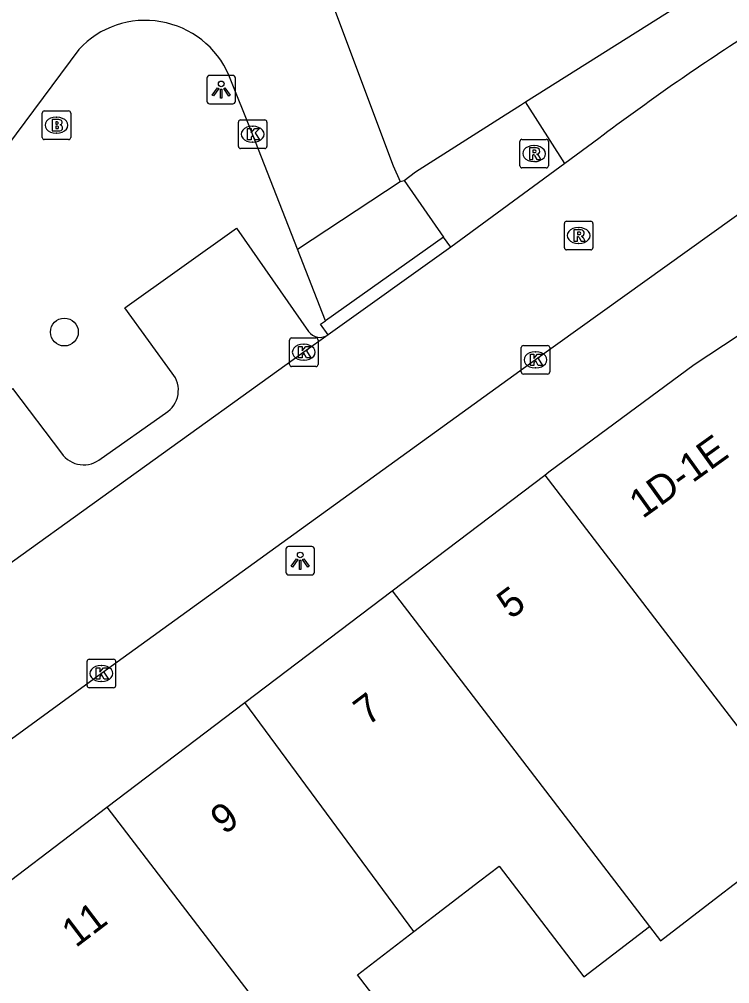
# Model space of a CAD drawing. Extents: x 160664 to 161506, y 382245 to 383288.
# Drawn here: x 160712.64 to 160737.52, y 383125.25 to 383159.02 of the extents above; entities that cross this region are included whole.
import ezdxf

# ---------------------------------------------------------------- set-up
doc = ezdxf.new("R2010")
doc.units = 0
for name, color, linetype in [('IMGEO_Boom', 7, 'Continuous'), ('IMGEO_Brandkraan', 7, 'Continuous'), ('IMGEO_Kolk', 7, 'Continuous'), ('IMGEO_Lichtpunt', 7, 'Continuous'), ('IMGEO_Pand', 7, 'Continuous'), ('IMGEO_Pand_nummerreeks', 7, 'Continuous'), ('IMGEO_Parkeervlak_open', 7, 'Continuous'), ('IMGEO_Rijbaan_lokaal_open', 7, 'Continuous'), ('IMGEO_Rioolput', 7, 'Continuous'), ('IMGEO_Voetpad_open', 7, 'Continuous')]:
    doc.layers.add(name, color=color, linetype=linetype)

msp = doc.modelspace()

# ---------------------------------------------------------------- linework, layer by layer
at = {"layer": 'IMGEO_Boom'}
msp.add_circle((160714.219, 383148.068), 0.489, dxfattribs=at)
at = {"layer": 'IMGEO_Brandkraan'}
for p, q in [((160713.442, 383154.881), (160713.442, 383155.733)), ((160713.517, 383155.807), (160714.369, 383155.807)), ((160714.443, 383155.733), (160714.443, 383154.881)), ((160713.93, 383155.587), (160713.955, 383155.587)), ((160713.953, 383155.027), (160713.928, 383155.027)), ((160714.369, 383154.807), (160713.517, 383154.807))]:
    msp.add_line(p, q, dxfattribs=at)
for points in [[(160713.442, 383154.881), (160713.442, 383155.733)], [(160713.517, 383155.807), (160714.369, 383155.807)], [(160714.443, 383155.733), (160714.443, 383154.881)], [(160713.79, 383155.507), (160713.79, 383155.107), (160714.003, 383155.107)], [(160714.021, 383155.507), (160713.79, 383155.507)], [(160713.969, 383155.426), (160713.915, 383155.426), (160713.915, 383155.35)], [(160713.915, 383155.35), (160713.968, 383155.35)], [(160713.977, 383155.274), (160713.915, 383155.274), (160713.915, 383155.193)], [(160713.915, 383155.193), (160713.977, 383155.193)], [(160714.369, 383154.807), (160713.517, 383154.807)]]:
    msp.add_lwpolyline(points, dxfattribs=at)
for centre, radius, start, end in [((160713.519, 383155.731), 0.0765, 91.552, 178.448), ((160713.519, 383155.731), 0.0765, 91.552, 178.448), ((160714.367, 383155.731), 0.0765, 1.552, 88.448), ((160714.367, 383155.731), 0.0765, 1.552, 88.448), ((160713.97, 383155.388), 0.0379, 267.8285, 90.9355), ((160714.025, 383155.362), 0.145, 59.4692, 91.5367), ((160714.05, 383155.409), 0.0922, 285.5137, 58.1501), ((160714.055, 383155.217), 0.105, 301.3115, 78.989), ((160713.978, 383155.233), 0.0404, 269.8759, 90.5077), ((160714.009, 383155.358), 0.251, 268.6676, 293.5347), ((160713.519, 383154.883), 0.0765, 181.552, 268.448), ((160713.519, 383154.883), 0.0765, 181.552, 268.448), ((160714.367, 383154.883), 0.0765, 271.552, 358.448), ((160714.367, 383154.883), 0.0765, 271.552, 358.448)]:
    msp.add_arc(centre, radius, start, end, dxfattribs=at)
for centre, major_axis, ratio, start_param, end_param in [((160713.929, 383155.307), (-0.387, 0.002), 0.722429, 4.712389, 7.853982), ((160713.954, 383155.307), (-0.39, 0.002), 0.717154, 1.570796, 4.712389)]:
    msp.add_ellipse(centre, major_axis=major_axis, ratio=ratio, start_param=start_param, end_param=end_param, dxfattribs=at)
at = {"layer": 'IMGEO_Kolk'}
for p, q in [((160720.313, 383154.566), (160720.313, 383155.418)), ((160720.388, 383155.492), (160721.24, 383155.492)), ((160721.314, 383155.418), (160721.314, 383154.566)), ((160720.801, 383155.272), (160720.826, 383155.272)), ((160720.824, 383154.712), (160720.799, 383154.712)), ((160721.24, 383154.492), (160720.388, 383154.492)), ((160722.103, 383146.934), (160722.103, 383147.786)), ((160722.178, 383147.86), (160723.03, 383147.86)), ((160722.591, 383147.64), (160722.616, 383147.64)), ((160723.104, 383147.786), (160723.104, 383146.934)), ((160730.293, 383147.596), (160731.145, 383147.596)), ((160730.218, 383146.67), (160730.218, 383147.522)), ((160730.706, 383147.376), (160730.731, 383147.376)), ((160731.219, 383147.522), (160731.219, 383146.67)), ((160722.614, 383147.08), (160722.589, 383147.08)), ((160723.03, 383146.86), (160722.178, 383146.86)), ((160731.145, 383146.596), (160730.293, 383146.596)), ((160730.729, 383146.816), (160730.704, 383146.816)), ((160715.015, 383135.689), (160715.015, 383136.541)), ((160715.09, 383136.615), (160715.942, 383136.615)), ((160716.016, 383136.541), (160716.016, 383135.689)), ((160715.503, 383136.395), (160715.528, 383136.395)), ((160715.526, 383135.835), (160715.501, 383135.835)), ((160715.942, 383135.615), (160715.09, 383135.615))]:
    msp.add_line(p, q, dxfattribs=at)
for points in [[(160720.313, 383154.566), (160720.313, 383155.418)], [(160720.388, 383155.492), (160721.24, 383155.492)], [(160721.314, 383155.418), (160721.314, 383154.566)], [(160720.634, 383155.192), (160720.757, 383155.192), (160720.757, 383155.041), (160720.887, 383155.192), (160721.051, 383155.192), (160720.905, 383155.041), (160721.058, 383154.792), (160720.906, 383154.792), (160720.821, 383154.956), (160720.757, 383154.889), (160720.757, 383154.792), (160720.634, 383154.792), (160720.634, 383155.192)], [(160721.24, 383154.492), (160720.388, 383154.492)], [(160722.103, 383146.934), (160722.103, 383147.786)], [(160722.178, 383147.86), (160723.03, 383147.86)], [(160722.424, 383147.56), (160722.547, 383147.56), (160722.547, 383147.409), (160722.677, 383147.56), (160722.841, 383147.56), (160722.695, 383147.409), (160722.848, 383147.16), (160722.696, 383147.16), (160722.611, 383147.324), (160722.547, 383147.257), (160722.547, 383147.16), (160722.424, 383147.16), (160722.424, 383147.56)], [(160723.104, 383147.786), (160723.104, 383146.934)], [(160730.293, 383147.596), (160731.145, 383147.596)], [(160730.218, 383146.67), (160730.218, 383147.522)], [(160730.539, 383147.296), (160730.662, 383147.296), (160730.662, 383147.145), (160730.792, 383147.296), (160730.956, 383147.296), (160730.81, 383147.145), (160730.963, 383146.896), (160730.811, 383146.896), (160730.726, 383147.06), (160730.662, 383146.993), (160730.662, 383146.896), (160730.539, 383146.896), (160730.539, 383147.296)], [(160731.219, 383147.522), (160731.219, 383146.67)], [(160723.03, 383146.86), (160722.178, 383146.86)], [(160731.145, 383146.596), (160730.293, 383146.596)], [(160715.015, 383135.689), (160715.015, 383136.541)], [(160715.09, 383136.615), (160715.942, 383136.615)], [(160716.016, 383136.541), (160716.016, 383135.689)], [(160715.336, 383136.315), (160715.459, 383136.315), (160715.459, 383136.164), (160715.589, 383136.315), (160715.753, 383136.315), (160715.607, 383136.164), (160715.76, 383135.915), (160715.608, 383135.915), (160715.523, 383136.079), (160715.459, 383136.012), (160715.459, 383135.915), (160715.336, 383135.915), (160715.336, 383136.315)], [(160715.942, 383135.615), (160715.09, 383135.615)]]:
    msp.add_lwpolyline(points, dxfattribs=at)
for centre, start, end in [((160720.39, 383155.416), 91.552, 178.448), ((160720.39, 383155.416), 91.552, 178.448), ((160721.238, 383155.416), 1.552, 88.448), ((160721.238, 383155.416), 1.552, 88.448), ((160720.39, 383154.568), 181.552, 268.448), ((160720.39, 383154.568), 181.552, 268.448), ((160721.238, 383154.568), 271.552, 358.448), ((160721.238, 383154.568), 271.552, 358.448), ((160722.18, 383147.784), 91.552, 178.448), ((160722.18, 383147.784), 91.552, 178.448), ((160723.028, 383147.784), 1.552, 88.448), ((160723.028, 383147.784), 1.552, 88.448), ((160730.295, 383147.52), 91.552, 178.448), ((160730.295, 383147.52), 91.552, 178.448), ((160731.143, 383147.52), 1.552, 88.448), ((160731.143, 383147.52), 1.552, 88.448), ((160722.18, 383146.936), 181.552, 268.448), ((160722.18, 383146.936), 181.552, 268.448), ((160723.028, 383146.936), 271.552, 358.448), ((160723.028, 383146.936), 271.552, 358.448), ((160730.295, 383146.672), 181.552, 268.448), ((160730.295, 383146.672), 181.552, 268.448), ((160731.143, 383146.672), 271.552, 358.448), ((160731.143, 383146.672), 271.552, 358.448), ((160715.092, 383136.539), 91.552, 178.448), ((160715.092, 383136.539), 91.552, 178.448), ((160715.94, 383136.539), 1.552, 88.448), ((160715.94, 383136.539), 1.552, 88.448), ((160715.092, 383135.691), 181.552, 268.448), ((160715.092, 383135.691), 181.552, 268.448), ((160715.94, 383135.691), 271.552, 358.448), ((160715.94, 383135.691), 271.552, 358.448)]:
    msp.add_arc(centre, 0.0765, start, end, dxfattribs=at)
for centre, major_axis, ratio, start_param, end_param in [((160720.8, 383154.992), (-0.387, 0.002), 0.722429, 4.712389, 7.853982), ((160720.825, 383154.992), (-0.39, 0.002), 0.717154, 1.570796, 4.712389), ((160722.59, 383147.36), (-0.387, 0.002), 0.722429, 4.712389, 7.853982), ((160722.615, 383147.36), (-0.39, 0.002), 0.717154, 1.570796, 4.712389), ((160730.705, 383147.096), (-0.387, 0.002), 0.722429, 4.712389, 7.853982), ((160730.73, 383147.096), (-0.39, 0.002), 0.717154, 1.570796, 4.712389), ((160715.502, 383136.115), (-0.387, 0.002), 0.722429, 4.712389, 7.853982), ((160715.527, 383136.115), (-0.39, 0.002), 0.717154, 1.570796, 4.712389)]:
    msp.add_ellipse(centre, major_axis=major_axis, ratio=ratio, start_param=start_param, end_param=end_param, dxfattribs=at)
at = {"layer": 'IMGEO_Lichtpunt'}
for p, q in [((160720.115, 383157.053), (160719.307, 383157.053)), ((160720.115, 383157.053), (160719.307, 383157.053)), ((160719.213, 383156.958), (160719.213, 383156.151)), ((160719.213, 383156.958), (160719.213, 383156.151)), ((160720.209, 383156.151), (160720.209, 383156.958)), ((160720.209, 383156.151), (160720.209, 383156.958)), ((160719.307, 383156.057), (160720.115, 383156.057)), ((160719.307, 383156.057), (160720.115, 383156.057)), ((160721.979, 383140.465), (160721.979, 383139.658)), ((160721.979, 383140.465), (160721.979, 383139.658)), ((160722.881, 383140.56), (160722.073, 383140.56)), ((160722.881, 383140.56), (160722.073, 383140.56)), ((160722.975, 383139.658), (160722.975, 383140.465)), ((160722.975, 383139.658), (160722.975, 383140.465)), ((160722.073, 383139.564), (160722.881, 383139.564)), ((160722.073, 383139.564), (160722.881, 383139.564))]:
    msp.add_line(p, q, dxfattribs=at)
for points in [[(160719.587, 383156.622), (160719.626, 383156.594), (160719.438, 383156.332), (160719.4, 383156.359), (160719.587, 383156.622)], [(160719.689, 383156.574), (160719.736, 383156.574), (160719.736, 383156.252), (160719.689, 383156.252), (160719.689, 383156.574)], [(160719.799, 383156.594), (160719.837, 383156.621), (160720.024, 383156.359), (160719.985, 383156.331), (160719.799, 383156.594)], [(160722.353, 383140.129), (160722.392, 383140.101), (160722.204, 383139.839), (160722.166, 383139.866), (160722.353, 383140.129)], [(160722.565, 383140.101), (160722.603, 383140.128), (160722.79, 383139.866), (160722.751, 383139.838), (160722.565, 383140.101)], [(160722.455, 383140.081), (160722.502, 383140.081), (160722.502, 383139.759), (160722.455, 383139.759), (160722.455, 383140.081)]]:
    msp.add_lwpolyline(points, dxfattribs=at)
for centre in [(160719.712, 383156.756), (160722.478, 383140.263)]:
    msp.add_circle(centre, 0.0994, dxfattribs=at)
for centre, start, end in [((160719.307, 383156.958), 90, 180), ((160719.307, 383156.958), 90, 180), ((160720.115, 383156.958), 0, 90), ((160720.115, 383156.958), 0, 90), ((160719.307, 383156.151), 180, 270), ((160719.307, 383156.151), 180, 270), ((160720.115, 383156.151), 270, 0), ((160720.115, 383156.151), 270, 360), ((160722.073, 383140.465), 90, 180), ((160722.073, 383140.465), 90, 180), ((160722.881, 383140.465), 0, 90), ((160722.881, 383140.465), 0, 90), ((160722.073, 383139.658), 180, 270), ((160722.073, 383139.658), 180, 270), ((160722.881, 383139.658), 270, 0), ((160722.881, 383139.658), 270, 360)]:
    msp.add_arc(centre, 0.0946, start, end, dxfattribs=at)
at = {"layer": 'IMGEO_Pand'}
for points in [[(160731.047, 383143.061), (160731.191, 383143.17), (160736.271, 383146.93), (160738.334, 383148.282)], [(160725.705, 383139.012), (160731.047, 383143.061)], [(160731.047, 383143.061), (160740.418, 383130.837)], [(160720.537, 383135.094), (160725.705, 383139.012)], [(160725.705, 383139.012), (160734.716, 383127.257)], [(160715.709, 383131.434), (160720.537, 383135.094)], [(160726.46, 383127.079), (160720.537, 383135.094)], [(160710.755, 383127.679), (160715.709, 383131.434)], [(160715.709, 383131.434), (160724.812, 383119.555)], [(160734.716, 383127.257), (160735.098, 383126.759), (160737.126, 383128.315), (160740.418, 383130.837)], [(160726.46, 383127.079), (160728.774, 383128.854), (160729.442, 383129.367), (160732.413, 383125.492), (160734.716, 383127.257)], [(160724.812, 383119.555), (160725.169, 383119.829), (160725.499, 383119.398), (160725.652, 383119.199), (160726.58, 383117.987), (160728.925, 383119.785), (160724.489, 383125.568), (160726.46, 383127.079)]]:
    msp.add_lwpolyline(points, dxfattribs=at)
at = {"layer": 'IMGEO_Parkeervlak_open'}
for points in [[(160717.998, 383146.627), (160716.332, 383148.913), (160720.243, 383151.702), (160722.769, 383148.086)], [(160703.026, 383134.493), (160700.766, 383137.674), (160712.402, 383146.087), (160714.122, 383143.824)], [(160715.508, 383143.644), (160717.765, 383145.232)]]:
    msp.add_lwpolyline(points, dxfattribs=at)
for centre, radius, start, end in [((160723.17, 383148.379), 0.497, 216.2015, 305.4948), ((160717.274, 383146.031), 0.938, 301.5575, 39.4779), ((160714.895, 383144.354), 0.937, 214.4041, 310.7967)]:
    msp.add_arc(centre, radius, start, end, dxfattribs=at)
at = {"layer": 'IMGEO_Rijbaan_lokaal_open'}
for points in [[(160712.903, 383171.405), (160718.393, 383173.471), (160725.736, 383153.883), (160725.98, 383153.338)], [(160714.722, 383157.962), (160711.877, 383154.138), (160701.805, 383140.492), (160698.68, 383136.282)], [(160722.38, 383150.966), (160720.814, 383154.992), (160719.985, 383157.057)], [(160732.932, 383154.846), (160731.748, 383153.974)], [(160731.748, 383153.974), (160727.749, 383151.037)], [(160722.38, 383150.966), (160725.98, 383153.338)], [(160725.98, 383153.338), (160726.116, 383153.372)], [(160726.116, 383153.372), (160727.493, 383151.392)], [(160738.378, 383152.575), (160730.718, 383147.098), (160715.515, 383136.116), (160699.36, 383124.342)], [(160727.493, 383151.392), (160723.368, 383148.463)], [(160723.368, 383148.463), (160722.38, 383150.966)], [(160727.749, 383151.037), (160723.458, 383147.975)], [(160723.458, 383147.975), (160722.605, 383147.359), (160710.856, 383138.909), (160702.784, 383133.114)]]:
    msp.add_lwpolyline(points, dxfattribs=at)
for centre, radius, start, end in [((160717.058, 383155.789), 3.19, 23.4227, 137.0636), ((160785.359, 383085.076), 87.272, 122.72526, 126.92244)]:
    msp.add_arc(centre, radius, start, end, dxfattribs=at)
at = {"layer": 'IMGEO_Rioolput'}
for p, q in [((160730.17, 383153.888), (160730.17, 383154.74)), ((160730.245, 383154.814), (160731.097, 383154.814)), ((160731.171, 383154.74), (160731.171, 383153.888)), ((160730.658, 383154.594), (160730.683, 383154.594)), ((160730.681, 383154.034), (160730.656, 383154.034)), ((160731.097, 383153.814), (160730.245, 383153.814)), ((160731.805, 383151.945), (160732.657, 383151.945)), ((160731.73, 383151.019), (160731.73, 383151.871)), ((160732.218, 383151.725), (160732.243, 383151.725)), ((160732.731, 383151.871), (160732.731, 383151.019)), ((160732.657, 383150.945), (160731.805, 383150.945)), ((160732.241, 383151.165), (160732.216, 383151.165))]:
    msp.add_line(p, q, dxfattribs=at)
for points in [[(160730.17, 383153.888), (160730.17, 383154.74)], [(160730.245, 383154.814), (160731.097, 383154.814)], [(160731.171, 383154.74), (160731.171, 383153.888)], [(160730.759, 383154.512), (160730.507, 383154.514), (160730.507, 383154.114)], [(160730.685, 383154.433), (160730.631, 383154.433), (160730.631, 383154.352)], [(160730.631, 383154.352), (160730.683, 383154.352)], [(160730.507, 383154.114), (160730.631, 383154.114), (160730.631, 383154.276), (160730.642, 383154.276)], [(160730.689, 383154.247), (160730.76, 383154.114), (160730.9, 383154.114), (160730.835, 383154.24)], [(160731.097, 383153.814), (160730.245, 383153.814)], [(160731.805, 383151.945), (160732.657, 383151.945)], [(160731.73, 383151.019), (160731.73, 383151.871)], [(160732.319, 383151.643), (160732.067, 383151.645), (160732.067, 383151.245)], [(160732.731, 383151.871), (160732.731, 383151.019)], [(160732.067, 383151.245), (160732.191, 383151.245), (160732.191, 383151.407), (160732.202, 383151.407)], [(160732.245, 383151.564), (160732.191, 383151.564), (160732.191, 383151.483)], [(160732.191, 383151.483), (160732.243, 383151.483)], [(160732.249, 383151.378), (160732.32, 383151.245), (160732.46, 383151.245), (160732.395, 383151.371)], [(160732.657, 383150.945), (160731.805, 383150.945)]]:
    msp.add_lwpolyline(points, dxfattribs=at)
for centre, radius, start, end in [((160730.247, 383154.738), 0.0765, 91.552, 178.448), ((160730.247, 383154.738), 0.0765, 91.552, 178.448), ((160731.095, 383154.738), 0.0765, 1.552, 88.448), ((160731.095, 383154.738), 0.0765, 1.552, 88.448), ((160730.667, 383154.541), 0.19, 274.7715, 282.9687), ((160730.691, 383154.337), 0.0964, 77.0061, 93.1865), ((160730.705, 383154.394), 0.0378, 276.6634, 79.6772), ((160730.758, 383154.402), 0.109, 350.3612, 89.416), ((160730.756, 383154.402), 0.112, 277.5842, 350.9817), ((160730.641, 383154.223), 0.0533, 26.0293, 88.6989), ((160730.74, 383154.187), 0.108, 29.5134, 73.7905), ((160730.247, 383153.89), 0.0765, 181.552, 268.448), ((160730.247, 383153.89), 0.0765, 181.552, 268.448), ((160731.095, 383153.89), 0.0765, 271.552, 358.448), ((160731.095, 383153.89), 0.0765, 271.552, 358.448), ((160731.807, 383151.869), 0.0765, 91.552, 178.448), ((160731.807, 383151.869), 0.0765, 91.552, 178.448), ((160732.655, 383151.869), 0.0765, 1.552, 88.448), ((160732.655, 383151.869), 0.0765, 1.552, 88.448), ((160732.318, 383151.533), 0.109, 350.3612, 89.416), ((160732.201, 383151.354), 0.0533, 26.0293, 88.6989), ((160732.227, 383151.672), 0.19, 274.7715, 282.9687), ((160732.251, 383151.468), 0.0964, 77.0061, 93.1865), ((160732.265, 383151.525), 0.0378, 276.6634, 79.6772), ((160732.316, 383151.533), 0.112, 277.5842, 350.9817), ((160732.3, 383151.318), 0.108, 29.5134, 73.7905), ((160731.807, 383151.021), 0.0765, 181.552, 268.448), ((160731.807, 383151.021), 0.0765, 181.552, 268.448), ((160732.655, 383151.021), 0.0765, 271.552, 358.448), ((160732.655, 383151.021), 0.0765, 271.552, 358.448)]:
    msp.add_arc(centre, radius, start, end, dxfattribs=at)
for centre, major_axis, ratio, start_param, end_param in [((160730.657, 383154.314), (-0.387, 0.002), 0.722429, 4.712389, 7.853982), ((160730.682, 383154.314), (-0.39, 0.002), 0.717154, 1.570796, 4.712389), ((160732.217, 383151.445), (-0.387, 0.002), 0.722429, 4.712389, 7.853982), ((160732.242, 383151.445), (-0.39, 0.002), 0.717154, 1.570796, 4.712389)]:
    msp.add_ellipse(centre, major_axis=major_axis, ratio=ratio, start_param=start_param, end_param=end_param, dxfattribs=at)
at = {"layer": 'IMGEO_Voetpad_open'}
for points in [[(160730.374, 383156.128), (160757.849, 383173.421), (160766.092, 383178.668), (160766.151, 383178.573), (160766.522, 383178.802), (160769.404, 383180.67), (160769.35, 383180.762), (160772.211, 383182.539), (160787.728, 383192.359)], [(160726.116, 383153.372), (160726.52, 383153.673), (160729.655, 383155.677), (160730.195, 383156.015), (160730.374, 383156.128)], [(160731.748, 383153.974), (160730.374, 383156.128)], [(160727.749, 383151.037), (160727.493, 383151.392)], [(160723.458, 383147.975), (160723.194, 383148.339), (160723.368, 383148.463)]]:
    msp.add_lwpolyline(points, dxfattribs=at)

# ---------------------------------------------------------------- texts
at = {"layer": 'IMGEO_Pand_nummerreeks'}
for s, rotation, p in [('1D-1E', 35.6838, (160734.47, 383141.512)), ('5', 36.675, (160729.852, 383137.988)), ('7', 37.0245, (160724.839, 383134.257)), ('9', 36.3141, (160719.816, 383130.446)), ('11', 37.1678, (160714.618, 383126.493))]:
    msp.add_text(s, height=1, rotation=rotation, dxfattribs=at).set_placement(p)

doc.saveas('drawing.dxf')
